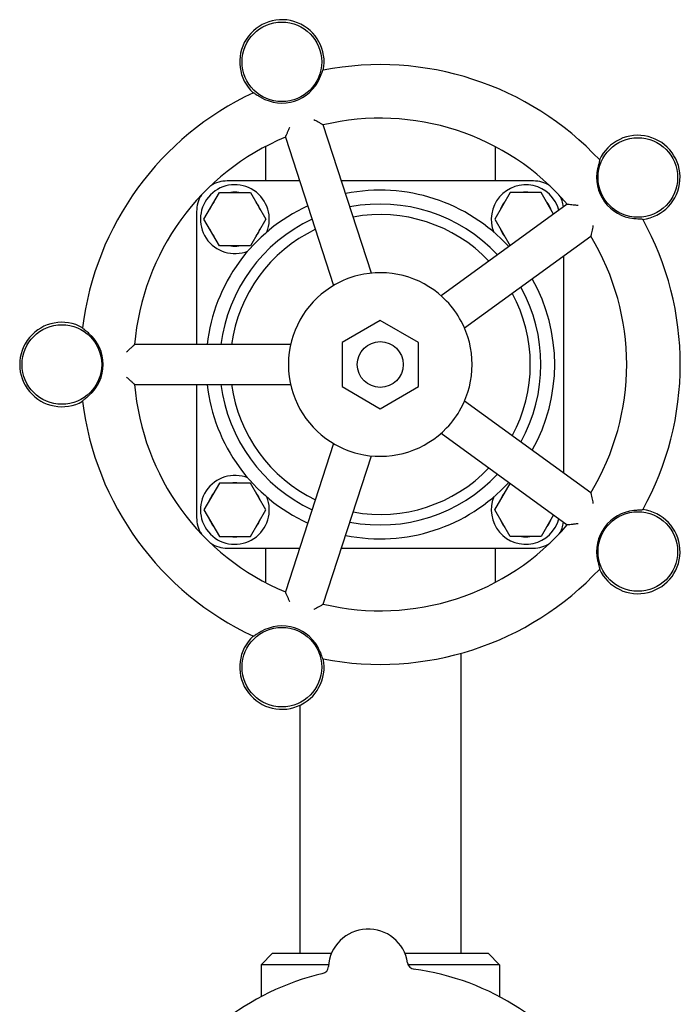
# Model space of a CAD drawing. Header units: inches. Extents: x 24 to 1128, y -74 to 748.
# Tile 545 of 557: x 719.42 to 724.82, y 608.76 to 616.8. Entities that reach past the tile are written whole.
import ezdxf

# ---------------------------------------------------------------- set-up
doc = ezdxf.new("R2010")
doc.units = ezdxf.units.IN
doc.header["$LTSCALE"] = 32
doc.header["$MEASUREMENT"] = 0
doc.layers.add('Visible (ANSI)', color=7, linetype='Continuous', lineweight=30)

msp = doc.modelspace()

# ---------------------------------------------------------------- linework, layer by layer
at = {"layer": 'Visible (ANSI)'}
for p, q in [((722.29638, 614.73048), (721.90277, 615.94188)), ((721.43059, 615.76471), (721.43059, 615.48391)), ((721.59368, 615.84145), (721.98729, 614.63005)), ((723.30559, 615.76471), (723.30559, 615.48391)), ((721.70985, 615.48391), (721.11809, 615.48391)), ((723.61809, 615.48391), (722.05157, 615.48391)), ((720.928, 615.17141), (721.05429, 615.39016)), ((721.05429, 615.39016), (721.30689, 615.39016)), ((721.30689, 615.39016), (721.43318, 615.17141)), ((723.42929, 615.39016), (723.303, 615.17141)), ((723.68189, 615.39016), (723.42929, 615.39016)), ((723.78392, 615.21343), (723.68189, 615.39016)), ((723.89541, 615.29444), (722.86492, 614.54575)), ((720.86809, 615.23391), (720.86809, 614.14641)), ((721.05429, 614.95266), (720.928, 615.17141)), ((721.43318, 615.17141), (721.30689, 614.95266)), ((723.303, 615.17141), (723.42803, 614.95486)), ((723.05595, 614.28282), (724.08644, 615.0315)), ((721.30689, 614.95266), (721.05429, 614.95266)), ((723.86809, 613.09496), (723.86809, 614.87287)), ((722.36809, 614.34476), (722.05559, 614.16434)), ((722.68059, 614.16434), (722.36809, 614.34476)), ((722.05559, 614.16434), (722.05559, 613.80349)), ((722.68059, 613.80349), (722.68059, 614.16434)), ((721.63591, 614.14641), (720.36216, 614.14641)), ((720.36216, 613.82141), (721.63591, 613.82141)), ((720.86809, 613.82141), (720.86809, 612.73391)), ((722.05559, 613.80349), (722.36809, 613.62307)), ((722.36809, 613.62307), (722.68059, 613.80349)), ((724.08644, 612.93632), (723.05595, 613.68501)), ((722.86492, 613.42208), (723.89541, 612.67339)), ((721.98729, 613.33778), (721.59368, 612.12637)), ((721.90277, 612.02594), (722.29638, 613.23735)), ((721.05429, 613.01516), (720.928, 612.79641)), ((721.30689, 613.01516), (721.05429, 613.01516)), ((721.43318, 612.79641), (721.30689, 613.01516)), ((723.303, 612.79641), (723.42803, 613.01296)), ((720.928, 612.79641), (721.05429, 612.57766)), ((721.30689, 612.57766), (721.43318, 612.79641)), ((723.42929, 612.57766), (723.303, 612.79641)), ((723.78392, 612.75439), (723.68189, 612.57766)), ((721.05429, 612.57766), (721.30689, 612.57766)), ((723.68189, 612.57766), (723.42929, 612.57766)), ((721.11809, 612.48391), (721.70985, 612.48391)), ((721.43059, 612.48391), (721.43059, 612.20311)), ((722.05157, 612.48391), (723.61809, 612.48391)), ((723.30559, 612.48391), (723.30559, 612.20311)), ((723.02559, 611.62379), (723.02559, 609.17391)), ((721.71059, 611.19892), (721.71059, 609.17391)), ((721.48809, 609.17391), (721.39434, 609.08016)), ((721.48809, 609.17391), (721.97042, 609.17391)), ((722.56844, 609.17391), (723.24809, 609.17391)), ((723.24809, 609.17391), (723.34184, 609.08016)), ((721.94617, 609.08016), (721.39434, 609.08016)), ((721.39434, 609.08016), (721.39434, 608.81874)), ((723.34184, 609.08016), (722.59512, 609.08016)), ((723.34184, 609.08016), (723.34184, 608.81874))]:
    msp.add_line(p, q, dxfattribs=at)
for centre, radius in [((721.56465, 616.45666), 0.325), ((724.47153, 615.51216), 0.325), ((719.76809, 613.98391), 0.325), ((722.36809, 613.98391), 0.1875), ((724.47153, 612.45567), 0.325), ((721.56465, 611.51117), 0.325)]:
    msp.add_circle(centre, radius, dxfattribs=at)
for centre, radius, start, end in [((721.56465, 616.45666), 0.34467, 348.730099, 227.269901), ((722.36809, 613.98391), 2.45, 43.00566, 100.99434), ((721.56465, 616.45666), 0.33645, 239.578984, 336.421016), ((722.36809, 613.98391), 2.45, 115.00566, 172.99434), ((722.36809, 613.98391), 2.0125, 40.631409, 103.368591), ((724.47153, 615.51216), 0.34467, 276.730099, 155.269901), ((722.36809, 613.98391), 2.0125, 112.631409, 175.368591), ((724.47153, 615.51216), 0.33645, 167.578984, 264.421016), ((721.18059, 615.17141), 0.28125, 337.795252, 292.204748), ((721.11809, 615.23391), 0.25, 90, 122.417708), ((723.55559, 615.17141), 0.28125, 15.126137, 202.204748), ((723.61809, 615.23391), 0.25, 57.582292, 90), ((721.11809, 615.23391), 0.25, 147.582292, 180), ((721.18059, 615.17141), 0.22125, 81.37864, 98.62136), ((722.36809, 613.98391), 1.42427, 42.551344, 101.448656), ((723.55559, 615.17141), 0.22125, 81.37864, 98.62136), ((723.61809, 615.23391), 0.25, 8.860487, 32.417708), ((721.18059, 615.17141), 0.22125, 141.37864, 158.62136), ((721.18059, 615.17141), 0.22125, 21.37864, 38.62136), ((722.36809, 613.98391), 1.31108, 43.119769, 100.880231), ((723.55559, 615.17141), 0.22125, 141.37864, 158.62136), ((723.55559, 615.17141), 0.22125, 21.37864, 38.62136), ((722.36809, 613.98391), 1.42427, 114.551344, 173.448656), ((722.36809, 613.98391), 1.22505, 43.622609, 100.377391), ((722.36809, 613.98391), 1.31108, 115.119769, 172.880231), ((722.36809, 613.98391), 2.45, 331.00566, 28.99434), ((721.18059, 615.17141), 0.22125, 201.37864, 218.62136), ((722.36809, 613.98391), 1.22505, 115.622609, 172.377391), ((721.18059, 615.17141), 0.22125, 321.37864, 338.62136), ((723.55559, 615.17141), 0.22125, 201.37864, 218.62136), ((722.36809, 613.98391), 2.0125, 328.631409, 31.368591), ((721.18059, 615.17141), 0.22125, 261.37864, 278.62136), ((722.36809, 613.98391), 0.75, 100.265933, 115.734067), ((722.36809, 613.98391), 0.75, 43.734067, 100.265933), ((722.36809, 613.98391), 0.75, 115.734067, 172.265933), ((722.36809, 613.98391), 1.42427, 330.551344, 29.448656), ((722.36809, 613.98391), 1.22505, 331.622609, 28.377391), ((722.36809, 613.98391), 1.31108, 331.119769, 28.880231), ((722.36809, 613.98391), 0.75, 28.265933, 43.734067), ((719.76809, 613.98391), 0.34467, 60.730099, 299.269901), ((722.36809, 613.98391), 0.75, 331.734067, 28.265933), ((719.76809, 613.98391), 0.33645, 311.578984, 48.421016), ((722.36809, 613.98391), 0.75, 172.265933, 187.734067), ((722.36809, 613.98391), 0.75, 187.734067, 244.265933), ((722.36809, 613.98391), 2.0125, 184.631409, 247.368591), ((722.36809, 613.98391), 1.42427, 186.551344, 245.448656), ((722.36809, 613.98391), 1.31108, 187.119769, 244.880231), ((722.36809, 613.98391), 1.22505, 187.622609, 244.377391), ((722.36809, 613.98391), 2.45, 187.00566, 244.99434), ((722.36809, 613.98391), 0.75, 316.265933, 331.734067), ((722.36809, 613.98391), 0.75, 259.734067, 316.265933), ((722.36809, 613.98391), 0.75, 244.265933, 259.734067), ((722.36809, 613.98391), 1.22505, 259.622609, 316.377391), ((721.18059, 612.79641), 0.28125, 67.795252, 22.204748), ((722.36809, 613.98391), 1.31108, 259.119769, 316.880231), ((721.18059, 612.79641), 0.22125, 81.37864, 98.62136), ((722.36809, 613.98391), 1.42427, 258.551344, 317.448656), ((721.18059, 612.79641), 0.22125, 141.37864, 158.62136), ((721.18059, 612.79641), 0.22125, 21.37864, 38.62136), ((723.55559, 612.79641), 0.28125, 157.795252, 344.873863), ((723.55559, 612.79641), 0.22125, 141.37864, 158.62136), ((724.47153, 612.45567), 0.33645, 95.578984, 192.421016), ((724.47153, 612.45567), 0.34467, 204.730099, 83.269901), ((721.11809, 612.73391), 0.25, 180, 212.417708), ((721.18059, 612.79641), 0.22125, 201.37864, 218.62136), ((721.18059, 612.79641), 0.22125, 321.37864, 338.62136), ((723.55559, 612.79641), 0.22125, 201.37864, 218.62136), ((723.55559, 612.79641), 0.22125, 321.37864, 338.62136), ((722.36809, 613.98391), 2.0125, 256.631409, 319.368591), ((723.61809, 612.73391), 0.25, 327.582292, 351.139513), ((721.18059, 612.79641), 0.22125, 261.37864, 278.62136), ((723.55559, 612.79641), 0.22125, 261.37864, 278.62136), ((721.11809, 612.73391), 0.25, 237.582292, 270), ((723.61809, 612.73391), 0.25, 270, 302.417708), ((722.36809, 613.98391), 2.45, 259.00566, 316.99434), ((721.56465, 611.51117), 0.33645, 23.578984, 120.421016), ((721.56465, 611.51117), 0.34467, 132.730099, 11.269901), ((722.26943, 609.04655), 0.325, 8.661127, 176.822474), ((722.65251, 609.10491), 0.0625, 188.661127, 262.353404), ((722.36809, 606.98641), 2.075, 102.999652, 154.483949), ((721.88253, 609.06803), 0.0625, 283.130197, 356.822474), ((722.36809, 606.98641), 2.075, 30.999652, 82.483949)]:
    msp.add_arc(centre, radius, start, end, dxfattribs=at)
for points, knots in [([(721.87301, 616.32207), (721.87554, 616.32789), (721.87801, 616.33374), (721.88405, 616.34852), (721.88742, 616.35722), (721.89284, 616.37134), (721.89497, 616.37693), (721.89823, 616.38484), (721.89942, 616.38736), (721.90047, 616.38873), (721.90068, 616.38891), (721.90085, 616.38895)], [0.58099131, 0.58099131, 0.58099131, 0.58099131, 0.63124824, 0.63124824, 0.71023332, 0.71023332, 0.77712517, 0.77712517, 0.83643335, 0.83643335, 0.85484651, 0.85484651, 0.85484651, 0.85484651]), ([(721.33246, 616.20427), (721.33287, 616.20446), (721.33415, 616.20396), (721.33871, 616.20147), (721.34224, 616.19926), (721.35157, 616.19326), (721.35745, 616.1894), (721.37156, 616.18034), (721.37987, 616.17513), (721.39039, 616.16883), (721.39233, 616.16767), (721.39428, 616.16653)], [0.25602915, 0.25602915, 0.25602915, 0.25602915, 0.30346608, 0.30346608, 0.35972154, 0.35972154, 0.42267208, 0.42267208, 0.49553128, 0.49553128, 0.51191914, 0.51191914, 0.51191914, 0.51191914]), ([(721.82515, 615.98662), (721.82523, 615.98658), (721.82531, 615.98653), (721.83706, 615.98002), (721.84887, 615.97343), (721.86841, 615.96239), (721.87669, 615.95767), (721.88663, 615.95191), (721.88933, 615.95033), (721.89174, 615.94891)], [-1.12932249, -1.12932249, -1.12932249, -1.12932249, -1.1286543, -1.1286543, -1.03278985, -1.03278985, -0.95776579, -0.95776579, -0.92725805, -0.92725805, -0.92725805, -0.92725805]), ([(721.89174, 615.94891), (721.89285, 615.94826), (721.89388, 615.94762), (721.89563, 615.94652), (721.89637, 615.94603), (721.89705, 615.94558)], [0, 0, 0, 0, 0.014748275, 0.014748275, 0.027223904, 0.027223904, 0.027223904, 0.027223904]), ([(721.89705, 615.94558), (721.89714, 615.94552), (721.89722, 615.94547), (721.89901, 615.94428), (721.90041, 615.94339), (721.90227, 615.94222), (721.90276, 615.94192), (721.90277, 615.94188)], [0.413117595, 0.413117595, 0.413117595, 0.413117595, 0.414675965, 0.414675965, 0.447096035, 0.447096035, 0.477740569, 0.477740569, 0.477740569, 0.477740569]), ([(721.59368, 615.84145), (721.59366, 615.8415), (721.59412, 615.84259), (721.59525, 615.84546), (721.59567, 615.84656), (721.59613, 615.8478)], [0, 0, 0, 0, 0.043471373, 0.043471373, 0.063735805, 0.063735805, 0.063735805, 0.063735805]), ([(721.59613, 615.8478), (721.59641, 615.84855), (721.59672, 615.84936), (721.59748, 615.85128), (721.59795, 615.85242), (721.59847, 615.85362)], [0, 0, 0, 0, 0.012204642, 0.012204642, 0.02722333, 0.02722333, 0.02722333, 0.02722333]), ([(721.59847, 615.85362), (721.5989, 615.85462), (721.59936, 615.85566), (721.6025, 615.86283), (721.60576, 615.87012), (721.61237, 615.88474), (721.61575, 615.89212), (721.62274, 615.90728), (721.6264, 615.91517), (721.6301, 615.9231), (721.63014, 615.92319), (721.63018, 615.92327)], [-0.21347412, -0.21347412, -0.21347412, -0.21347412, -0.20091724, -0.20091724, -0.13005851, -0.13005851, -0.06591969, -0.06591969, 0, 0, 0.00073204, 0.00073204, 0.00073204, 0.00073204]), ([(724.15974, 615.65499), (724.16006, 615.65465), (724.15998, 615.65328), (724.15902, 615.64817), (724.15801, 615.64413), (724.15518, 615.6334), (724.15332, 615.6266), (724.14907, 615.61037), (724.14667, 615.60085), (724.14393, 615.58891), (724.14344, 615.58672), (724.14295, 615.58452)], [0.25602796, 0.25602796, 0.25602796, 0.25602796, 0.30347314, 0.30347314, 0.35974519, 0.35974519, 0.42272829, 0.42272829, 0.4956367, 0.4956367, 0.51191414, 0.51191414, 0.51191414, 0.51191414]), ([(723.89541, 615.29444), (723.89545, 615.29447), (723.89664, 615.29436), (723.89974, 615.29418), (723.90089, 615.29412), (723.90221, 615.29407)], [0, 0, 0, 0, 0.043720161, 0.043720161, 0.063738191, 0.063738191, 0.063738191, 0.063738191]), ([(723.90221, 615.29407), (723.903, 615.29403), (723.90387, 615.29399), (723.90593, 615.29386), (723.90716, 615.29376), (723.90846, 615.29364)], [0, 0, 0, 0, 0.012204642, 0.012204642, 0.02722333, 0.02722333, 0.02722333, 0.02722333]), ([(723.90846, 615.29364), (723.90897, 615.29359), (723.90949, 615.29354), (723.91618, 615.29289), (723.92368, 615.2921), (723.93955, 615.29035), (723.94805, 615.28937), (723.96568, 615.2873), (723.97497, 615.28618), (723.9843, 615.28503), (723.9844, 615.28502), (723.9845, 615.285)], [-0.21342055, -0.21342055, -0.21342055, -0.21342055, -0.20753817, -0.20753817, -0.13884927, -0.13884927, -0.0708258, -0.0708258, 0, 0, 0.00077867, 0.00077867, 0.00077867, 0.00077867]), ([(724.43882, 615.17729), (724.44517, 615.17668), (724.45153, 615.17614), (724.46747, 615.17496), (724.47677, 615.17445), (724.49186, 615.17366), (724.49783, 615.17336), (724.50635, 615.1727), (724.5091, 615.17235), (724.51071, 615.17178), (724.51094, 615.17163), (724.51103, 615.17149)], [0.58100118, 0.58100118, 0.58100118, 0.58100118, 0.63150309, 0.63150309, 0.71045608, 0.71045608, 0.77732354, 0.77732354, 0.83661748, 0.83661748, 0.85486219, 0.85486219, 0.85486219, 0.85486219]), ([(724.08971, 615.04417), (724.08943, 615.04291), (724.08915, 615.04174), (724.08864, 615.03973), (724.08841, 615.03887), (724.08819, 615.03808)], [0, 0, 0, 0, 0.014748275, 0.014748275, 0.027223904, 0.027223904, 0.027223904, 0.027223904]), ([(724.105, 615.11915), (724.10498, 615.11905), (724.10496, 615.11896), (724.10335, 615.11067), (724.10174, 615.10245), (724.0986, 615.08668), (724.09706, 615.07902), (724.09381, 615.06322), (724.0921, 615.05508), (724.09031, 615.04685), (724.09, 615.04547), (724.08971, 615.04417)], [-1.17099385, -1.17099385, -1.17099385, -1.17099385, -1.17021105, -1.17021105, -1.10598851, -1.10598851, -1.04376733, -1.04376733, -0.97004639, -0.97004639, -0.95443792, -0.95443792, -0.95443792, -0.95443792]), ([(724.08819, 615.03808), (724.08794, 615.03722), (724.08773, 615.03642), (724.08718, 615.03436), (724.08691, 615.0333), (724.08655, 615.03189), (724.08646, 615.03152), (724.08644, 615.0315)], [0.411623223, 0.411623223, 0.411623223, 0.411623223, 0.425180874, 0.425180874, 0.450411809, 0.450411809, 0.474425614, 0.474425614, 0.474425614, 0.474425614]), ([(719.99138, 614.2356), (719.98662, 614.23981), (719.9818, 614.24398), (719.96961, 614.25429), (719.96238, 614.26018), (719.95063, 614.26969), (719.94597, 614.27345), (719.93947, 614.27899), (719.93744, 614.2809), (719.93647, 614.28231), (719.93636, 614.28256), (719.93638, 614.28273)], [0.58099614, 0.58099614, 0.58099614, 0.58099614, 0.63137292, 0.63137292, 0.71034231, 0.71034231, 0.77722224, 0.77722224, 0.83652345, 0.83652345, 0.85485417, 0.85485417, 0.85485417, 0.85485417]), ([(720.29562, 614.08641), (720.29568, 614.08646), (720.29573, 614.08651), (720.3047, 614.09489), (720.31375, 614.10328), (720.3297, 614.11794), (720.3369, 614.12451), (720.34642, 614.13308), (720.34943, 614.13576), (720.35207, 614.13809)], [-0.9631163, -0.9631163, -0.9631163, -0.9631163, -0.96275017, -0.96275017, -0.90245442, -0.90245442, -0.85050131, -0.85050131, -0.82412046, -0.82412046, -0.82412046, -0.82412046]), ([(720.35207, 614.13809), (720.35303, 614.13895), (720.35395, 614.13973), (720.35555, 614.14105), (720.35624, 614.14161), (720.35688, 614.14212)], [0, 0, 0, 0, 0.014748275, 0.014748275, 0.027223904, 0.027223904, 0.027223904, 0.027223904]), ([(720.35688, 614.14212), (720.35773, 614.14279), (720.35849, 614.14341), (720.36105, 614.1455), (720.3621, 614.14641), (720.36216, 614.14641)], [0.47722284, 0.47722284, 0.47722284, 0.47722284, 0.501377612, 0.501377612, 0.570309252, 0.570309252, 0.570309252, 0.570309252]), ([(720.35207, 613.82973), (720.35201, 613.82978), (720.35196, 613.82983), (720.34782, 613.83349), (720.34288, 613.83792), (720.33128, 613.84844), (720.32434, 613.85479), (720.31027, 613.86778), (720.30299, 613.87454), (720.29573, 613.88131), (720.29568, 613.88136), (720.29562, 613.88141)], [-0.21364169, -0.21364169, -0.21364169, -0.21364169, -0.2128118, -0.2128118, -0.15025631, -0.15025631, -0.07510018, -0.07510018, 0, 0, 0.00056431, 0.00056431, 0.00056431, 0.00056431]), ([(720.35688, 613.82571), (720.35625, 613.8262), (720.35558, 613.82675), (720.35399, 613.82807), (720.35305, 613.82887), (720.35207, 613.82973)], [0, 0, 0, 0, 0.012204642, 0.012204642, 0.02722333, 0.02722333, 0.02722333, 0.02722333]), ([(720.36216, 613.82141), (720.36211, 613.82141), (720.36123, 613.82217), (720.35887, 613.82411), (720.35794, 613.82486), (720.35688, 613.82571)], [0, 0, 0, 0, 0.042975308, 0.042975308, 0.063731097, 0.063731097, 0.063731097, 0.063731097]), ([(719.93638, 613.68509), (719.93633, 613.68555), (719.9372, 613.68661), (719.94097, 613.69018), (719.94416, 613.69285), (719.95274, 613.69986), (719.95824, 613.70427), (719.9712, 613.71488), (719.97873, 613.72117), (719.98797, 613.72922), (719.98968, 613.73072), (719.99138, 613.73223)], [0.25602987, 0.25602987, 0.25602987, 0.25602987, 0.3034618, 0.3034618, 0.35970725, 0.35970725, 0.42263823, 0.42263823, 0.49546794, 0.49546794, 0.51192218, 0.51192218, 0.51192218, 0.51192218]), ([(724.08644, 612.93632), (724.08648, 612.93629), (724.08675, 612.93512), (724.08754, 612.93211), (724.08783, 612.931), (724.08819, 612.92974)], [0, 0, 0, 0, 0.043821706, 0.043821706, 0.063739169, 0.063739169, 0.063739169, 0.063739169]), ([(724.08819, 612.92974), (724.0884, 612.92897), (724.08863, 612.92814), (724.08914, 612.92613), (724.08943, 612.92494), (724.08971, 612.92366)], [0, 0, 0, 0, 0.012204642, 0.012204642, 0.02722333, 0.02722333, 0.02722333, 0.02722333]), ([(724.08971, 612.92366), (724.09007, 612.92204), (724.09045, 612.92032), (724.09238, 612.91143), (724.09415, 612.90298), (724.09875, 612.88051), (724.10185, 612.86489), (724.10496, 612.84887), (724.10498, 612.84877), (724.105, 612.84867)], [-0.2242726, -0.2242726, -0.2242726, -0.2242726, -0.20374853, -0.20374853, -0.12357481, -0.12357481, 0, 0, 0.00077431, 0.00077431, 0.00077431, 0.00077431]), ([(724.51103, 612.79634), (724.5108, 612.79594), (724.50947, 612.79559), (724.50433, 612.79492), (724.50017, 612.79463), (724.4891, 612.79401), (724.48206, 612.79367), (724.46533, 612.79271), (724.45554, 612.79205), (724.44333, 612.79096), (724.44108, 612.79075), (724.43882, 612.79053)], [0.25602911, 0.25602911, 0.25602911, 0.25602911, 0.30346633, 0.30346633, 0.35972236, 0.35972236, 0.42267404, 0.42267404, 0.49553496, 0.49553496, 0.51191897, 0.51191897, 0.51191897, 0.51191897]), ([(723.90221, 612.67376), (723.90105, 612.67371), (723.90002, 612.67366), (723.89678, 612.67348), (723.89545, 612.67336), (723.89541, 612.67339)], [0.416631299, 0.416631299, 0.416631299, 0.416631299, 0.434607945, 0.434607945, 0.481762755, 0.481762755, 0.481762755, 0.481762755]), ([(723.90846, 612.67419), (723.90718, 612.67407), (723.90598, 612.67397), (723.90391, 612.67384), (723.90302, 612.67379), (723.90221, 612.67376)], [0, 0, 0, 0, 0.014748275, 0.014748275, 0.027223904, 0.027223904, 0.027223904, 0.027223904]), ([(723.9845, 612.68282), (723.9844, 612.68281), (723.9843, 612.6828), (723.97381, 612.68151), (723.96333, 612.68024), (723.94372, 612.67795), (723.93436, 612.67689), (723.91947, 612.67529), (723.91346, 612.67466), (723.90846, 612.67419)], [-1.11483586, -1.11483586, -1.11483586, -1.11483586, -1.11412428, -1.11412428, -1.04122279, -1.04122279, -0.97196658, -0.97196658, -0.91908324, -0.91908324, -0.91908324, -0.91908324]), ([(724.14295, 612.3833), (724.14434, 612.37705), (724.14579, 612.37081), (724.1496, 612.35528), (724.15199, 612.34627), (724.1559, 612.33169), (724.15746, 612.32593), (724.15945, 612.31764), (724.15997, 612.31492), (724.15992, 612.31322), (724.15986, 612.31296), (724.15974, 612.31284)], [0.58100885, 0.58100885, 0.58100885, 0.58100885, 0.63170083, 0.63170083, 0.71062886, 0.71062886, 0.77747737, 0.77747737, 0.83676029, 0.83676029, 0.85487439, 0.85487439, 0.85487439, 0.85487439]), ([(721.59613, 612.12002), (721.59562, 612.12141), (721.59515, 612.1226), (721.59408, 612.12535), (721.59366, 612.12633), (721.59368, 612.12637)], [0.418793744, 0.418793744, 0.418793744, 0.418793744, 0.442084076, 0.442084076, 0.484630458, 0.484630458, 0.484630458, 0.484630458]), ([(721.59847, 612.1142), (721.59796, 612.11539), (721.5975, 612.1165), (721.59673, 612.11843), (721.59641, 612.11926), (721.59613, 612.12002)], [0, 0, 0, 0, 0.014748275, 0.014748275, 0.027223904, 0.027223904, 0.027223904, 0.027223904]), ([(721.63018, 612.04455), (721.63014, 612.04464), (721.6301, 612.04473), (721.6266, 612.05222), (721.62315, 612.05966), (721.61652, 612.07403), (721.61331, 612.08105), (721.60665, 612.09572), (721.60322, 612.10337), (721.59971, 612.11135), (721.59907, 612.11282), (721.59847, 612.1142)], [-1.15670749, -1.15670749, -1.15670749, -1.15670749, -1.15597556, -1.15597556, -1.09374579, -1.09374579, -1.03301531, -1.03301531, -0.95996948, -0.95996948, -0.94252723, -0.94252723, -0.94252723, -0.94252723]), ([(721.89174, 612.01892), (721.89021, 612.01801), (721.88856, 612.01704), (721.88057, 612.01239), (721.87313, 612.00812), (721.85328, 611.99687), (721.83948, 611.98914), (721.82531, 611.9813), (721.82523, 611.98125), (721.82515, 611.98121)], [-0.22421643, -0.22421643, -0.22421643, -0.22421643, -0.20216928, -0.20216928, -0.1227143, -0.1227143, 0, 0, 0.00070849, 0.00070849, 0.00070849, 0.00070849]), ([(721.89705, 612.02225), (721.89639, 612.0218), (721.89566, 612.02133), (721.89392, 612.02023), (721.89287, 612.01958), (721.89174, 612.01892)], [0, 0, 0, 0, 0.012204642, 0.012204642, 0.02722333, 0.02722333, 0.02722333, 0.02722333]), ([(721.90277, 612.02594), (721.90275, 612.0259), (721.90173, 612.02528), (721.89912, 612.02361), (721.89815, 612.02298), (721.89705, 612.02225)], [0, 0, 0, 0, 0.04371271, 0.04371271, 0.06373812, 0.06373812, 0.06373812, 0.06373812]), ([(721.39428, 611.8013), (721.38879, 611.79807), (721.38332, 611.79477), (721.36974, 611.78635), (721.36191, 611.7813), (721.34924, 611.77307), (721.34423, 611.7698), (721.33696, 611.76533), (721.33452, 611.764), (721.33288, 611.76351), (721.33261, 611.76349), (721.33246, 611.76356)], [0.58100091, 0.58100091, 0.58100091, 0.58100091, 0.63149595, 0.63149595, 0.71044984, 0.71044984, 0.77731798, 0.77731798, 0.83661232, 0.83661232, 0.85486175, 0.85486175, 0.85486175, 0.85486175]), ([(721.90085, 611.57888), (721.90039, 611.57897), (721.89965, 611.58012), (721.89743, 611.58481), (721.89587, 611.58867), (721.89186, 611.599), (721.88937, 611.60558), (721.88328, 611.62119), (721.87963, 611.63028), (721.87482, 611.64157), (721.87392, 611.64366), (721.87301, 611.64575)], [0.2560306, 0.2560306, 0.2560306, 0.2560306, 0.30345743, 0.30345743, 0.35969272, 0.35969272, 0.42260385, 0.42260385, 0.49540371, 0.49540371, 0.51192528, 0.51192528, 0.51192528, 0.51192528])]:
    msp.add_open_spline(points, degree=3, knots=knots, dxfattribs=at)

doc.saveas('drawing.dxf')
